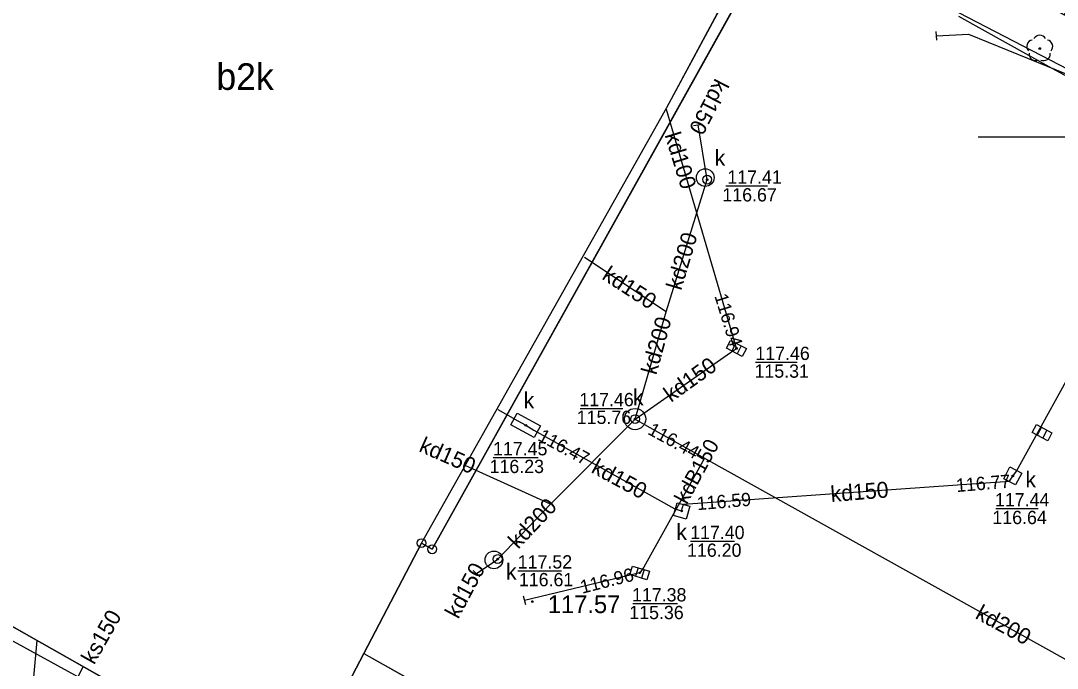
# Model space of a CAD drawing. Extents: x 6434771 to 6436222, y 5663454 to 5664782.
# Drawn here: x 6435141 to 6435199.5, y 5663970 to 5664006.6 of the extents above; entities that cross this region are included whole.
import ezdxf

# ---------------------------------------------------------------- set-up
doc = ezdxf.new("R2010")
doc.units = 0
for name, color, linetype in [('Warstwa 1', 7, 'Continuous'), ('Warstwa 10', 7, 'Continuous'), ('Warstwa 11', 7, 'Continuous'), ('Warstwa 14', 7, 'Continuous'), ('Warstwa 15', 7, 'Continuous'), ('Warstwa 20', 7, 'Continuous'), ('Warstwa 25', 7, 'Continuous'), ('Warstwa 3', 7, 'Continuous'), ('Warstwa 4', 7, 'Continuous'), ('Warstwa 5', 7, 'Continuous'), ('Warstwa 6', 7, 'Continuous'), ('Warstwa 63', 7, 'Continuous'), ('Warstwa 7', 7, 'Continuous'), ('Warstwa 8', 7, 'Continuous')]:
    doc.layers.add(name, color=color, linetype=linetype)

msp = doc.modelspace()

# ---------------------------------------------------------------- linework, layer by layer
at = {"layer": 'Warstwa 1'}
for p, q in [((6435164.19, 5663976.758), (6435185.403, 5664014.833)), ((6435164.19, 5663976.758), (6435185.403, 5664014.833)), ((6435120.043, 5663983.972), (6435156.428, 5663963.391)), ((6435120.043, 5663983.972), (6435156.428, 5663963.391)), ((6435156.428, 5663963.391), (6435163.584, 5663977.105)), ((6435156.428, 5663963.391), (6435163.584, 5663977.105)), ((6435163.584, 5663977.105), (6435164.19, 5663976.758)), ((6435163.584, 5663977.105), (6435164.19, 5663976.758))]:
    msp.add_line(p, q, dxfattribs=at)
for points in [[(6435120.043, 5663983.972), (6435156.428, 5663963.391), (6435163.584, 5663977.105), (6435177.433, 5664001.679), (6435182.61, 5664011.327), (6435184.623, 5664014.883), (6435185.05, 5664014.638), (6435191.62, 5664026.099), (6435191.865, 5664026.546), (6435155.51, 5664047.027)], [(6435204.694, 5663944.947), (6435227.176, 5663932.124), (6435223.852, 5663926.064), (6435189.851, 5663945.126), (6435163.834, 5663959.711), (6435163.64, 5663959.364), (6435156.428, 5663963.391), (6435160.34, 5663970.88), (6435167.7, 5663966.74), (6435167.495, 5663966.378), (6435181.566, 5663958.137)]]:
    msp.add_lwpolyline(points, close=True, dxfattribs=at)
at = {"layer": 'Warstwa 10'}
msp.add_lwpolyline([(6435106.802, 5663985.184), (6435117.235, 5663983.434), (6435119.887, 5663982.949), (6435126.495, 5663979.341), (6435138.604, 5663972.629), (6435153.422, 5663964.495), (6435167.784, 5663956.26), (6435186.818, 5663945.163)], dxfattribs=at)
for centre in [(6435163.584, 5663977.105), (6435164.19, 5663976.758)]:
    msp.add_circle(centre, 0.25, dxfattribs=at)
at = {"layer": 'Warstwa 11'}
msp.add_circle((6435198.471, 5664005.002), 0.05, dxfattribs=at)
for centre, start, end in [((6435198.114, 5664005.118), 102.14713, 221.85287), ((6435198.471, 5664005.377), 30.14713, 149.85287), ((6435198.828, 5664005.118), 318.14713, 77.85287), ((6435198.251, 5664004.699), 174.14713, 293.85287), ((6435198.691, 5664004.699), 246.14713, 5.85287)]:
    msp.add_arc(centre, 0.375, start, end, dxfattribs=at)
at = {"layer": 'Warstwa 14'}
for p, q in [((6435180.753, 5663997.253), (6435183.119, 5663997.253)), ((6435182.427, 5663987.31), (6435184.793, 5663987.31)), ((6435172.538, 5663984.702), (6435174.944, 5663984.702)), ((6435167.63, 5663981.931), (6435170.165, 5663981.931)), ((6435195.991, 5663979.052), (6435198.391, 5663979.052)), ((6435178.768, 5663977.208), (6435181.252, 5663977.208)), ((6435169.023, 5663975.545), (6435171.492, 5663975.545)), ((6435175.51, 5663973.69), (6435178.023, 5663973.69))]:
    msp.add_line(p, q, dxfattribs=at)
for centre in [(6435179.704, 5663997.612), (6435181.359, 5663988.086), (6435181.359, 5663988.086), (6435169.47, 5663983.75), (6435169.47, 5663983.75), (6435175.64, 5663984.1), (6435175.64, 5663984.1), (6435196.951, 5663980.898), (6435196.951, 5663980.898), (6435178.263, 5663978.923), (6435178.263, 5663978.923), (6435167.884, 5663976.203), (6435175.9, 5663975.426), (6435175.9, 5663975.426)]:
    msp.add_circle(centre, 0.045, dxfattribs=at)
at = {"layer": 'Warstwa 15'}
for centre, radius in [((6435179.595, 5663997.723), 0.5), ((6435175.64, 5663984.1), 0.6), ((6435167.673, 5663976.156), 0.5)]:
    msp.add_circle(centre, radius, dxfattribs=at)
at = {"layer": 'Warstwa 20'}
for p, q in [((6435192.667, 5664005.474), (6435192.633, 5664005.972)), ((6435178.943, 5664000.657), (6435179.435, 5664000.745)), ((6435166.871, 5663975.208), (6435166.509, 5663975.554)), ((6435169.475, 5663973.629), (6435169.339, 5663974.111))]:
    msp.add_line(p, q, dxfattribs=at)
at = {"layer": 'Warstwa 25'}
msp.add_circle((6435169.838, 5663973.808), 0.045, dxfattribs=at)
at = {"layer": 'Warstwa 4'}
for p, q in [((6435181.318, 5663988.388), (6435181.089, 5663987.944)), ((6435181.629, 5663988.228), (6435181.4, 5663987.784)), ((6435198.567, 5663983.641), (6435198.332, 5663983.2)), ((6435198.876, 5663983.476), (6435198.641, 5663983.035)), ((6435175.807, 5663975.717), (6435175.659, 5663975.239)), ((6435176.141, 5663975.613), (6435175.993, 5663975.135))]:
    msp.add_line(p, q, dxfattribs=at)
for points in [[(6435181.03, 5663988.538), (6435181.918, 5663988.078), (6435181.688, 5663987.634), (6435180.8, 5663988.094)], [(6435168.632, 5663983.78), (6435168.991, 5663984.439), (6435170.308, 5663983.72), (6435169.949, 5663983.061)], [(6435198.28, 5663983.794), (6435199.163, 5663983.324), (6435198.928, 5663982.882), (6435198.045, 5663983.352)], [(6435196.793, 5663981.404), (6435197.457, 5663981.056), (6435197.109, 5663980.392), (6435196.445, 5663980.74)], [(6435177.801, 5663978.663), (6435178.003, 5663979.385), (6435178.725, 5663979.183), (6435178.523, 5663978.461)], [(6435175.497, 5663975.813), (6435176.452, 5663975.516), (6435176.303, 5663975.039), (6435175.348, 5663975.336)]]:
    msp.add_lwpolyline(points, close=True, dxfattribs=at)
for centre in [(6435179.704, 5663997.612), (6435175.64, 5663984.1), (6435167.884, 5663976.203)]:
    msp.add_circle(centre, 0.25, dxfattribs=at)
at = {"layer": 'Warstwa 5'}
for p, q in [((6435193.893, 5664006.838), (6435199.157, 5664003.906)), ((6435199.157, 5664003.906), (6435211.334, 5663997.185)), ((6435120.043, 5663983.972), (6435156.428, 5663963.391))]:
    msp.add_line(p, q, dxfattribs=at)
at = {"layer": 'Warstwa 6'}
for points in [[(6435199.848, 5664006.908), (6435203.587, 5664013.424), (6435194.279, 5664018.616), (6435196.865, 5664023.165), (6435191.62, 5664026.099), (6435191.865, 5664026.546), (6435192.352, 5664026.24), (6435195.867, 5664032.418), (6435158.518, 5664053.401), (6435155.004, 5664047.313), (6435155.51, 5664047.027), (6435120.043, 5663983.972), (6435156.428, 5663963.391), (6435163.584, 5663977.105), (6435164.19, 5663976.758), (6435185.403, 5664014.833)], [(6435199.848, 5664006.908), (6435185.403, 5664014.833), (6435164.19, 5663976.758), (6435163.584, 5663977.105), (6435156.428, 5663963.391), (6435163.64, 5663959.364), (6435243.096, 5663914.681), (6435244.547, 5663917.184), (6435250.812, 5663928.329), (6435272.122, 5663966.213)]]:
    msp.add_lwpolyline(points, close=True, dxfattribs=at)
msp.add_lwpolyline([(6435305.06, 5663883.021), (6435273.017, 5663901.219), (6435268.258, 5663903.897), (6435244.547, 5663917.184), (6435243.096, 5663914.681), (6435163.64, 5663959.364), (6435156.428, 5663963.391), (6435120.043, 5663983.972), (6435069.683, 5663952.11), (6435199.169, 5663878.85)], dxfattribs=at)
for centre in [(6435179.704, 5663997.612), (6435181.359, 5663988.086), (6435169.47, 5663983.75), (6435175.64, 5663984.1), (6435196.951, 5663980.898), (6435178.263, 5663978.923), (6435167.884, 5663976.203), (6435175.9, 5663975.426)]:
    msp.add_circle(centre, 0.045, dxfattribs=at)
at = {"layer": 'Warstwa 63'}
msp.add_line((6435205, 5664000), (6435195, 5664000), dxfattribs=at)
at = {"layer": 'Warstwa 7'}
for points in [[(6435202.695, 5664002.464), (6435187.191, 5664010.512), (6435184.551, 5664014.755)], [(6435192.65, 5664005.723), (6435194.445, 5664005.824), (6435202.227, 5664002.649), (6435202.695, 5664002.464)], [(6435181.359, 5663988.086), (6435181.253, 5663988.472), (6435177.402, 5664001.57)], [(6435179.704, 5663997.612), (6435179.189, 5664000.701)], [(6435175.64, 5663984.1), (6435177.383, 5663990.149), (6435179.704, 5663997.612)], [(6435177.383, 5663990.149), (6435172.78, 5663993.215)], [(6435167.886, 5663984.634), (6435169.028, 5663984), (6435169.47, 5663983.75), (6435169.932, 5663983.469), (6435177.889, 5663979.043), (6435178.263, 5663978.923), (6435178.372, 5663979.297), (6435196.759, 5663980.594), (6435196.953, 5663980.887), (6435197.156, 5663981.16), (6435201.17, 5663988.414)], [(6435175.64, 5663984.1), (6435176.134, 5663984.444), (6435181.026, 5663987.855), (6435181.359, 5663988.086)], [(6435167.884, 5663976.203), (6435170.871, 5663979.297), (6435175.64, 5663984.1)], [(6435175.64, 5663984.1), (6435176.167, 5663983.804), (6435179.564, 5663981.902), (6435206.187, 5663967.06), (6435212.326, 5663963.635), (6435212.852, 5663963.339)], [(6435170.871, 5663979.297), (6435166.057, 5663981.492)], [(6435179.564, 5663981.902), (6435176.129, 5663975.744), (6435175.9, 5663975.426), (6435169.407, 5663973.87)], [(6435166.69, 5663975.381), (6435167.884, 5663976.203)], [(6435139.975, 5663951.852), (6435140.922, 5663960.9), (6435141.897, 5663971.604)], [(6435136.935, 5663955.618), (6435138.012, 5663957.801), (6435142.744, 5663966.621), (6435144.494, 5663970.137)]]:
    msp.add_lwpolyline(points, dxfattribs=at)
at = {"layer": 'Warstwa 8'}
for p, q in [((6435177.433, 5664001.679), (6435182.61, 5664011.327)), ((6435193.893, 5664006.838), (6435199.157, 5664003.906)), ((6435199.157, 5664003.906), (6435211.334, 5663997.185)), ((6435163.584, 5663977.105), (6435177.433, 5664001.679)), ((6435160.337, 5663970.882), (6435163.584, 5663977.105)), ((6435160.337, 5663970.882), (6435160.34, 5663970.88)), ((6435160.34, 5663970.88), (6435167.7, 5663966.74))]:
    msp.add_line(p, q, dxfattribs=at)

# ---------------------------------------------------------------- texts
at = {"layer": 'Warstwa 14'}
for s, p in [('116.67', (6435180.566, 5663996.378)), ('115.31', (6435182.378, 5663986.435)), ('115.76', (6435172.348, 5663983.827)), ('116.23', (6435167.43, 5663981.056)), ('116.64', (6435195.801, 5663978.177)), ('116.20', (6435178.572, 5663976.333)), ('116.61', (6435169.083, 5663974.67)), ('115.36', (6435175.312, 5663972.815))]:
    msp.add_text(s, height=0.75, dxfattribs=at).set_placement(p)
for s, rotation, p in [('116.94', 287.0805, (6435180.107, 5663991.051)), ('116.44', 331.46181, (6435176.298, 5663983.283)), ('116.47', 331.60505, (6435170.099, 5663982.929)), ('116.77', 4.73263, (6435193.781, 5663979.982)), ('116.59', 4.73263, (6435179.152, 5663978.96)), ('116.96', 14.16925, (6435172.65, 5663974.246))]:
    msp.add_text(s, height=0.75, rotation=rotation, dxfattribs=at).set_placement(p)
at = {"layer": 'Warstwa 25'}
msp.add_text('117.57', height=1, dxfattribs=at).set_placement((6435170.714, 5663973.156))
at = {"layer": 'Warstwa 3'}
msp.add_text('b2k', height=1.5, dxfattribs=at).set_placement((6435152.012, 5664002.674))
at = {"layer": 'Warstwa 5'}
for p in [(6435180.128, 5663998.391), (6435169.344, 5663984.711), (6435175.512, 5663984.885), (6435197.663, 5663980.244), (6435177.96, 5663977.285), (6435168.347, 5663975.047)]:
    msp.add_text('k', height=0.9, dxfattribs=at).set_placement(p)
at = {"layer": 'Warstwa 6'}
for s, p in [('117.41', (6435180.845, 5663997.378)), ('117.46', (6435182.427, 5663987.435)), ('117.46', (6435172.494, 5663984.827)), ('117.45', (6435167.623, 5663982.056)), ('117.44', (6435195.944, 5663979.177)), ('117.40', (6435178.747, 5663977.333)), ('117.52', (6435169.018, 5663975.67)), ('117.38', (6435175.466, 5663973.815))]:
    msp.add_text(s, height=0.75, dxfattribs=at).set_placement(p)
at = {"layer": 'Warstwa 7'}
for s, height, rotation, p in [('kd150', 0.9, 242.682, (6435180.16, 5664003.372)), ('kd100', 0.9, 287.0805, (6435177.298, 5664000.131)), ('kd200', 0.9, 73.41881, (6435178.237, 5663991.322)), ('kd150', 0.9, 327.02712, (6435173.712, 5663992.034)), ('kd200', 0.9, 74.61629, (6435176.835, 5663986.556)), ('kd150', 0.9, 35.58068, (6435177.665, 5663985.017)), ('kd150', 0.9, 336.18872, (6435163.383, 5663982.303)), ('kdB150', 0.857, 61.54713, (6435178.559, 5663979.248)), ('kd150', 0.9, 331.60505, (6435173.104, 5663981.117)), ('kd150', 0.9, 4.73263, (6435186.704, 5663979.418)), ('kd200', 0.9, 46.69606, (6435169.042, 5663976.727)), ('kd150', 0.9, 61.83361, (6435165.657, 5663972.784)), ('ks150', 0.9, 60.50434, (6435145.11, 5663970.203)), ('kd200', 0.9, 331.54776, (6435194.778, 5663972.885))]:
    msp.add_text(s, height=height, rotation=rotation, dxfattribs=at).set_placement(p)

doc.saveas('drawing.dxf')
